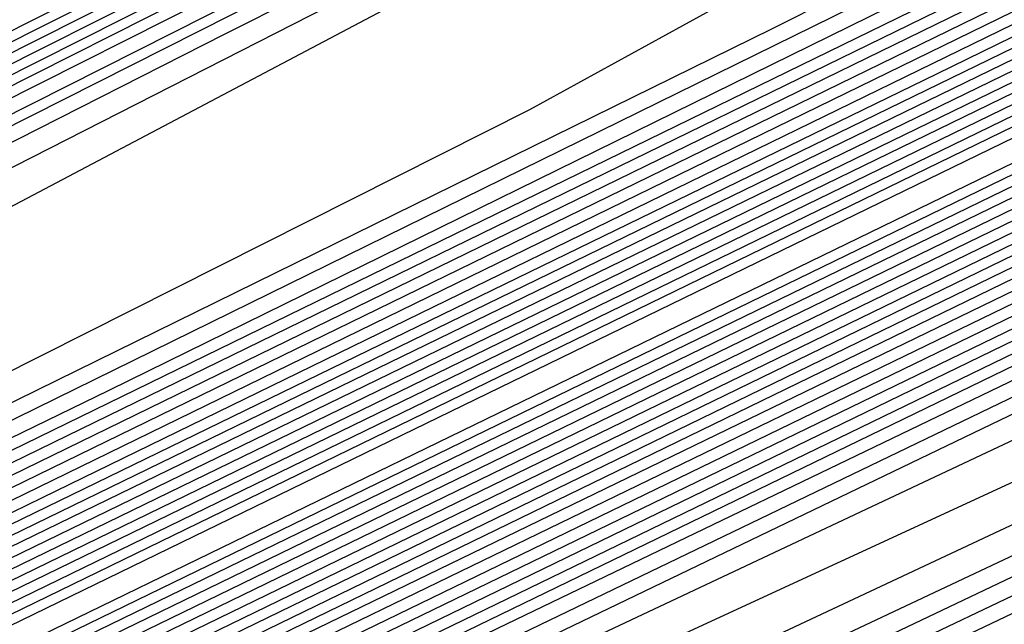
# Model space of a CAD drawing. Extents: x 3249832 to 3255657, y 13789405 to 13793316.
# Tile 482 of 656: x 3254735.179 to 3254736.616, y 13790597.115 to 13790597.997. Entities that reach past the tile are written whole.
import ezdxf

# ---------------------------------------------------------------- set-up
doc = ezdxf.new("R2010")
doc.units = 0
doc.header["$LTSCALE"] = 100
doc.header["$MEASUREMENT"] = 0
for name, color, linetype in [('GRATIO_CON', 10, 'CONTINUOUS'), ('GRATIO_ICON', 7, 'CONTINUOUS'), ('TARGETS_EAST', 7, 'CONTINUOUS')]:
    doc.layers.add(name, color=color, linetype=linetype)

# ---------------------------------------------------------------- blocks, each defined once
blk = doc.blocks.new('Gratio_032316_contours')
at = {"layer": 'GRATIO_CON', "color": 1, "linetype": 'Continuous', "flags": 128}
for points in [[(3254642.139, 13790551.7053), (3254660.6124, 13790560.6687), (3254682.3072, 13790571.2723), (3254700.7352, 13790580.305), (3254711.0317, 13790585.3564), (3254714.825, 13790587.2199), (3254715.3665, 13790587.4896), (3254715.3659, 13790587.4937), (3254715.3657, 13790587.4969), (3254715.3666, 13790587.4975), (3254715.9081, 13790587.7572), (3254719.6861, 13790589.589), (3254729.9352, 13790594.5687), (3254748.2689, 13790603.4881), (3254769.8147, 13790614.0012), (3254788.079, 13790622.9777)], [(3254643.9573, 13790552.6097), (3254661.9705, 13790561.3498), (3254683.1246, 13790571.6892), (3254701.0934, 13790580.4969), (3254711.1333, 13790585.4226), (3254714.8321, 13790587.2398), (3254715.3601, 13790587.5029), (3254715.3596, 13790587.5069), (3254715.3595, 13790587.5098), (3254715.3603, 13790587.5104), (3254715.8805, 13790587.7597), (3254719.5093, 13790589.5191), (3254729.3537, 13790594.3022), (3254746.9632, 13790602.8693), (3254767.6581, 13790612.9672), (3254785.2011, 13790621.5892)], [(3254645.7757, 13790553.5142), (3254663.3285, 13790562.0309), (3254683.9419, 13790572.1067), (3254701.4513, 13790580.6909), (3254711.2342, 13790585.4933), (3254714.8385, 13790587.2659), (3254715.3542, 13790587.5212), (3254715.853, 13790587.7617), (3254719.3325, 13790589.4492), (3254728.7721, 13790594.0356), (3254745.6576, 13790602.2505), (3254765.5015, 13790611.9331), (3254782.3232, 13790620.2006)], [(3254647.5941, 13790554.4186), (3254664.6865, 13790562.712), (3254684.7593, 13790572.5235), (3254701.8095, 13790580.8826), (3254711.336, 13790585.5591), (3254714.8458, 13790587.2852), (3254715.348, 13790587.5339), (3254715.8254, 13790587.7641), (3254719.1557, 13790589.3793), (3254728.1905, 13790593.7691), (3254744.3519, 13790601.6317), (3254763.3449, 13790610.8991), (3254779.4453, 13790618.8121)], [(3254651.2308, 13790556.2274), (3254667.4026, 13790564.0741), (3254686.3942, 13790573.3572), (3254702.526, 13790581.266), (3254711.5395, 13790585.6907), (3254714.8603, 13790587.3239), (3254715.3355, 13790587.5594), (3254715.7702, 13790587.7691), (3254718.8022, 13790589.2396), (3254727.0274, 13790593.236), (3254741.7406, 13790600.3941), (3254759.0318, 13790608.8311), (3254773.6894, 13790616.035)], [(3254653.0492, 13790557.1319), (3254668.7606, 13790564.7552), (3254687.2116, 13790573.774), (3254702.8843, 13790581.4577), (3254711.6412, 13790585.7564), (3254714.8676, 13790587.3433), (3254715.3293, 13790587.5721), (3254715.7426, 13790587.7716), (3254718.6254, 13790589.1697), (3254726.4458, 13790592.9695), (3254740.435, 13790599.7753), (3254756.8752, 13790607.7971), (3254770.8115, 13790614.6465), (3254778.5294, 13790618.5309)], [(3254646.2517, 13790553.9528), (3254654.8675, 13790558.0363), (3254670.1186, 13790565.4362), (3254688.0291, 13790574.1908), (3254703.2426, 13790581.6494), (3254711.743, 13790585.8222), (3254714.8749, 13790587.3627), (3254715.3231, 13790587.5848), (3254715.7151, 13790587.774), (3254718.4486, 13790589.0998), (3254725.8643, 13790592.703), (3254739.1294, 13790599.1565), (3254754.7186, 13790606.7631), (3254767.9336, 13790613.258), (3254775.252, 13790616.9413)], [(3254648.3232, 13790554.9771), (3254656.6859, 13790558.9407), (3254671.4766, 13790566.1173), (3254688.8465, 13790574.6076), (3254703.6008, 13790581.8411), (3254711.8447, 13790585.888), (3254714.8821, 13790587.382), (3254715.3169, 13790587.5976), (3254715.6875, 13790587.7765), (3254718.2718, 13790589.03), (3254725.2827, 13790592.4364), (3254737.8237, 13790598.5377), (3254752.562, 13790605.7291), (3254765.0557, 13790611.8694), (3254771.9746, 13790615.3518)], [(3254652.466, 13790557.0257), (3254660.3226, 13790560.7496), (3254674.1927, 13790567.4794), (3254690.4813, 13790575.4413), (3254704.3173, 13790582.2246), (3254712.0482, 13790586.0196), (3254714.8967, 13790587.4207), (3254715.3044, 13790587.623), (3254715.6323, 13790587.7815), (3254717.9183, 13790588.8903), (3254724.1196, 13790591.9033), (3254735.2124, 13790597.3001), (3254748.2489, 13790603.6611), (3254759.2998, 13790609.0924), (3254765.4198, 13790612.1726), (3254767.5973, 13790613.3706), (3254767.8046, 13790613.628), (3254767.8447, 13790613.807), (3254768.8446, 13790614.4523), (3254771.7623, 13790616.0293)], [(3254651.241, 13790556.5836), (3254654.5375, 13790558.0501), (3254662.141, 13790561.654), (3254675.5507, 13790568.1605), (3254691.2988, 13790575.8581), (3254704.6756, 13790582.4163), (3254712.1499, 13790586.0854), (3254714.904, 13790587.4401), (3254715.2982, 13790587.6357), (3254715.6047, 13790587.7839), (3254717.7415, 13790588.8204), (3254723.538, 13790591.6368), (3254733.9068, 13790596.6813), (3254746.0923, 13790602.627), (3254756.4219, 13790607.7038), (3254762.1424, 13790610.583), (3254764.1778, 13790611.7028), (3254764.3715, 13790611.9434), (3254764.4337, 13790612.1232), (3254765.5415, 13790612.8137), (3254768.7386, 13790614.5249), (3254774.566, 13790617.5186)], [(3254651.548, 13790556.8702), (3254653.3699, 13790557.6315), (3254656.6089, 13790559.0744), (3254663.9594, 13790562.5584), (3254676.9087, 13790568.8416), (3254692.1162, 13790576.2749), (3254705.0338, 13790582.608), (3254712.2517, 13790586.1512), (3254714.9112, 13790587.4594), (3254715.292, 13790587.6484), (3254715.5771, 13790587.7864), (3254717.5647, 13790588.7505), (3254722.9564, 13790591.3703), (3254732.6011, 13790596.0625), (3254743.9357, 13790601.593), (3254753.544, 13790606.3153), (3254758.865, 13790608.9934), (3254760.7582, 13790610.035), (3254760.9385, 13790610.2589), (3254761.0228, 13790610.4394), (3254762.2384, 13790611.1751), (3254765.7149, 13790613.0205), (3254772.0375, 13790616.2604)], [(3254678.2668, 13790569.5227), (3254692.9336, 13790576.6918), (3254705.3921, 13790582.7997), (3254712.3534, 13790586.217), (3254714.9185, 13790587.4788), (3254715.2858, 13790587.6612), (3254715.5496, 13790587.7889), (3254717.3879, 13790588.6807), (3254722.3749, 13790591.1037), (3254731.2955, 13790595.4436), (3254741.7791, 13790600.559), (3254750.666, 13790604.9267), (3254755.5876, 13790607.4038), (3254757.3387, 13790608.3672), (3254757.5054, 13790608.5743), (3254757.6118, 13790608.7556), (3254758.9353, 13790609.5366), (3254762.6912, 13790611.5161), (3254769.509, 13790615.0021), (3254777.6739, 13790619.1394)], [(3254680.9828, 13790570.8848), (3254694.5684, 13790577.5253), (3254706.1082, 13790583.1826), (3254712.556, 13790586.3474), (3254714.9315, 13790587.5159), (3254715.271, 13790587.6858), (3254715.2714, 13790587.6881), (3254715.2722, 13790587.6892), (3254715.2732, 13790587.689), (3254715.4944, 13790587.7945), (3254717.0344, 13790588.541), (3254721.2117, 13790590.5707), (3254728.6842, 13790594.206), (3254737.4659, 13790598.491), (3254744.9102, 13790602.1497), (3254749.0328, 13790604.2246), (3254750.4996, 13790605.0316), (3254750.6393, 13790605.2051), (3254750.7899, 13790605.388), (3254752.329, 13790606.2594), (3254756.6438, 13790608.5072), (3254764.4521, 13790612.4857), (3254773.7947, 13790617.2146)], [(3254682.3408, 13790571.5658), (3254695.3858, 13790577.9421), (3254706.4664, 13790583.3743), (3254712.6576, 13790586.4132), (3254714.9386, 13790587.5352), (3254715.2646, 13790587.6983), (3254715.2651, 13790587.7006), (3254715.2659, 13790587.7017), (3254715.267, 13790587.7016), (3254715.4668, 13790587.797), (3254716.8576, 13790588.4711), (3254720.6302, 13790590.3041), (3254727.3786, 13790593.5872), (3254735.3094, 13790597.457), (3254742.0323, 13790600.7611), (3254745.7554, 13790602.635), (3254747.0801, 13790603.3639), (3254747.2062, 13790603.5205), (3254747.379, 13790603.7042), (3254749.0259, 13790604.6209), (3254753.6201, 13790607.0028), (3254761.9237, 13790611.2275), (3254771.8551, 13790616.2521)], [(3254683.6989, 13790572.2469), (3254696.2032, 13790578.3589), (3254706.8246, 13790583.566), (3254712.7593, 13790586.4789), (3254714.9457, 13790587.5545), (3254715.2583, 13790587.7108), (3254715.2588, 13790587.7131), (3254715.2597, 13790587.7142), (3254715.2608, 13790587.7142), (3254715.4392, 13790587.7994), (3254716.6808, 13790588.4013), (3254720.0486, 13790590.0376), (3254726.0729, 13790592.9684), (3254733.1528, 13790596.423), (3254739.1543, 13790599.3726), (3254742.478, 13790601.0454), (3254743.6606, 13790601.6961), (3254743.7731, 13790601.8359), (3254743.968, 13790602.0204), (3254745.7228, 13790602.9823), (3254750.5964, 13790605.4984), (3254759.3952, 13790609.9692), (3254769.9155, 13790615.2897), (3254779.2011, 13790619.9784)], [(3254685.0569, 13790572.928), (3254697.0206, 13790578.7757), (3254707.1829, 13790583.7577), (3254712.8609, 13790586.5447), (3254714.9528, 13790587.5738), (3254715.2519, 13790587.7234), (3254715.2526, 13790587.7256), (3254715.2535, 13790587.7267), (3254715.2546, 13790587.7269), (3254715.4116, 13790587.8019), (3254716.504, 13790588.3314), (3254719.4671, 13790589.7711), (3254724.7673, 13790592.3496), (3254730.9962, 13790595.389), (3254736.2764, 13790597.9841), (3254739.2006, 13790599.4558), (3254740.241, 13790600.0283), (3254740.3401, 13790600.1513), (3254740.5571, 13790600.3366), (3254742.4197, 13790601.3437), (3254747.5727, 13790603.994), (3254756.8668, 13790608.711), (3254767.9759, 13790614.3273), (3254777.7802, 13790619.2776)], [(3254687.7729, 13790574.2901), (3254698.6554, 13790579.6094), (3254707.8993, 13790584.1411), (3254713.0642, 13790586.6762), (3254714.9671, 13790587.6123), (3254715.2393, 13790587.7484), (3254715.24, 13790587.7505), (3254715.241, 13790587.7518), (3254715.2422, 13790587.7521), (3254715.3565, 13790587.8068), (3254716.1504, 13790588.1917), (3254718.3039, 13790589.238), (3254722.156, 13790591.112), (3254726.683, 13790593.3209), (3254730.5206, 13790595.207), (3254732.6458, 13790596.2766), (3254733.4019, 13790596.6927), (3254733.4739, 13790596.7821), (3254733.7351, 13790596.969), (3254735.8135, 13790598.0666), (3254741.5253, 13790600.9852), (3254751.8099, 13790606.1945), (3254764.0967, 13790612.4024), (3254774.9383, 13790617.8759)], [(3254689.131, 13790574.9712), (3254699.4729, 13790580.0262), (3254708.2575, 13790584.3328), (3254713.1658, 13790586.742), (3254714.9742, 13790587.6316), (3254715.2329, 13790587.761), (3254715.2337, 13790587.763), (3254715.2348, 13790587.7643), (3254715.2359, 13790587.7648), (3254715.3289, 13790587.8092), (3254715.9737, 13790588.1218), (3254717.7224, 13790588.9714), (3254720.8504, 13790590.4932), (3254724.5264, 13790592.2869), (3254727.6426, 13790593.8185), (3254729.3684, 13790594.687), (3254729.9824, 13790595.0249), (3254730.0409, 13790595.0975), (3254730.3242, 13790595.2852), (3254732.5104, 13790596.428), (3254738.5016, 13790599.4807), (3254749.2814, 13790604.9363), (3254762.1571, 13790611.44), (3254773.5174, 13790617.1751)], [(3254690.489, 13790575.6522), (3254700.2903, 13790580.443), (3254708.6157, 13790584.5245), (3254713.2674, 13790586.8077), (3254714.9813, 13790587.6509), (3254715.2266, 13790587.7735), (3254715.2275, 13790587.7755), (3254715.2286, 13790587.7768), (3254715.2297, 13790587.7774), (3254715.3013, 13790587.8117), (3254715.7969, 13790588.0519), (3254717.1408, 13790588.7049), (3254719.5447, 13790589.8744), (3254722.3699, 13790591.2529), (3254724.7647, 13790592.4299), (3254726.091, 13790593.0974), (3254726.5629, 13790593.3571), (3254726.6078, 13790593.4129), (3254726.9132, 13790593.6014), (3254729.2072, 13790594.7894), (3254735.4779, 13790597.9763), (3254746.753, 13790603.6781), (3254760.2175, 13790610.4776), (3254772.0965, 13790616.4743)], [(3254691.847, 13790576.3333), (3254701.1077, 13790580.8598), (3254708.9739, 13790584.7162), (3254713.3691, 13790586.8735), (3254714.9885, 13790587.6701), (3254715.2202, 13790587.7861), (3254715.2212, 13790587.788), (3254715.2224, 13790587.7893), (3254715.2235, 13790587.79), (3254715.2737, 13790587.8141), (3254715.6201, 13790587.9821), (3254716.5592, 13790588.4384), (3254718.2391, 13790589.2556), (3254720.2133, 13790590.2189), (3254721.8868, 13790591.0414), (3254722.8136, 13790591.5079), (3254723.1433, 13790591.6893), (3254723.1747, 13790591.7283), (3254723.5023, 13790591.9176), (3254725.9041, 13790593.1509), (3254732.4543, 13790596.4719), (3254744.2245, 13790602.4199), (3254758.2779, 13790609.5152)], [(3254687.5981, 13790574.316), (3254694.5631, 13790577.6954), (3254702.7425, 13790581.6935), (3254709.6903, 13790585.0996), (3254713.5723, 13790587.005), (3254715.0027, 13790587.7087), (3254715.2076, 13790587.8111), (3254715.2155, 13790587.8162), (3254715.2646, 13790587.8408), (3254715.3952, 13790587.9046), (3254715.6275, 13790588.0179), (3254715.8997, 13790588.1512), (3254716.1297, 13790588.2654), (3254716.6303, 13790588.5199), (3254719.2939, 13790589.8681), (3254726.4082, 13790593.462), (3254739.168, 13790599.9031), (3254754.3988, 13790607.5903), (3254767.8337, 13790614.3719), (3254776.2164, 13790618.6078)], [(3254651.0069, 13790556.9616), (3254655.5123, 13790559.1072), (3254661.3217, 13790561.894), (3254668.1197, 13790565.1602), (3254674.8023, 13790568.3631), (3254680.0684, 13790570.8643), (3254683.1747, 13790572.3015), (3254685.6089, 13790573.4148), (3254689.4165, 13790575.2204), (3254695.9211, 13790578.3765), (3254703.5599, 13790582.1103), (3254710.0485, 13790585.2913), (3254713.674, 13790587.0708), (3254715.0098, 13790587.728), (3254715.2012, 13790587.8237), (3254715.5767, 13790588.0145), (3254718.1988, 13790589.3384), (3254725.3135, 13790592.9288), (3254738.0825, 13790599.3724), (3254753.3307, 13790607.0675), (3254766.7985, 13790613.8657), (3254775.2332, 13790618.1281)], [(3254651.9652, 13790557.4392), (3254656.6382, 13790559.6653), (3254662.6638, 13790562.5558), (3254669.7147, 13790565.9438), (3254676.6453, 13790569.2668), (3254682.1055, 13790571.8639), (3254685.3036, 13790573.3493), (3254687.6804, 13790574.4392), (3254691.2349, 13790576.1249), (3254697.2791, 13790579.0576), (3254704.3773, 13790582.5271), (3254710.4067, 13790585.483), (3254713.7756, 13790587.1366), (3254715.0169, 13790587.7472), (3254715.1948, 13790587.8363), (3254715.5637, 13790588.0238), (3254718.1399, 13790589.3246), (3254725.1298, 13790592.8522), (3254737.6771, 13790599.1838), (3254752.6727, 13790606.7516), (3254765.9448, 13790613.4511), (3254774.3039, 13790617.6754)], [(3254652.9236, 13790557.9168), (3254657.7641, 13790560.2233), (3254664.0059, 13790563.2177), (3254671.3097, 13790566.7274), (3254678.4883, 13790570.1706), (3254684.1427, 13790572.8635), (3254687.4325, 13790574.3972), (3254689.7518, 13790575.4635), (3254693.0532, 13790577.0293), (3254698.6371, 13790579.7386), (3254705.1948, 13790582.9439), (3254710.7649, 13790585.6747), (3254713.8772, 13790587.2023), (3254715.024, 13790587.7665), (3254715.1884, 13790587.8489), (3254715.5508, 13790588.0331), (3254718.0809, 13790589.3107), (3254724.9462, 13790592.7755), (3254737.2717, 13790598.9953), (3254752.0148, 13790606.4357), (3254765.0911, 13790613.0365), (3254773.3746, 13790617.2228)], [(3254651.3, 13790557.2133), (3254654.8403, 13790558.872), (3254660.0158, 13790561.3394), (3254666.6901, 13790564.5414), (3254674.4997, 13790568.2945), (3254682.1743, 13790571.9781), (3254688.2171, 13790574.8626), (3254691.6904, 13790576.4929), (3254693.8947, 13790577.5121), (3254696.69, 13790578.8381), (3254701.3532, 13790581.1008), (3254706.8296, 13790583.7776), (3254711.4814, 13790586.0581), (3254714.0805, 13790587.3339), (3254715.0382, 13790587.8051), (3254715.1756, 13790587.8741), (3254715.5248, 13790588.0517), (3254717.9631, 13790589.2831), (3254724.5788, 13790592.6221), (3254736.4608, 13790598.6182), (3254750.699, 13790605.8039), (3254763.3837, 13790612.2073), (3254771.5159, 13790616.3175)], [(3254652.1439, 13790557.6356), (3254655.7986, 13790559.3495), (3254661.1417, 13790561.8975), (3254668.0321, 13790565.2032), (3254676.0946, 13790569.078), (3254684.0173, 13790572.8819), (3254690.2542, 13790575.8622), (3254693.8193, 13790577.5407), (3254695.9661, 13790578.5364), (3254698.5083, 13790579.7426), (3254702.7112, 13790581.7819), (3254707.647, 13790584.1944), (3254711.8396, 13790586.2498), (3254714.1821, 13790587.3996), (3254715.0454, 13790587.8244), (3254715.1692, 13790587.8867), (3254715.5119, 13790588.061), (3254717.9042, 13790589.2693), (3254724.3952, 13790592.5454), (3254736.0554, 13790598.4297), (3254750.0411, 13790605.488), (3254762.53, 13790611.7927), (3254770.5866, 13790615.8649), (3254774.8217, 13790618.021)]]:
    blk.add_lwpolyline(points, dxfattribs=at)
at = {"layer": 'GRATIO_CON', "color": 5, "linetype": 'Continuous', "flags": 128}
for points in [[(3254645.4599, 13790553.036), (3254663.069, 13790561.7623), (3254683.7862, 13790571.9554), (3254701.3959, 13790580.5965), (3254711.2365, 13790585.4241), (3254714.8618, 13790587.205), (3254715.3792, 13790587.4629), (3254715.3785, 13790587.4674), (3254715.3782, 13790587.4709), (3254715.379, 13790587.4719), (3254715.9133, 13790587.7279), (3254719.64, 13790589.5343), (3254729.7495, 13790594.4457), (3254747.8375, 13790603.2357), (3254769.1201, 13790613.5531), (3254787.2186, 13790622.2657)], [(3254649.9599, 13790555.2348), (3254666.4373, 13790563.4004), (3254685.823, 13790572.9383), (3254702.301, 13790581.0241), (3254711.5092, 13790585.5415), (3254714.9015, 13790587.208), (3254715.3856, 13790587.4496), (3254715.3848, 13790587.4542), (3254715.3844, 13790587.458), (3254715.3852, 13790587.4591), (3254715.9013, 13790587.7061), (3254719.4996, 13790589.4499), (3254729.2606, 13790594.1916), (3254746.7248, 13790602.6782), (3254767.2733, 13790612.6396), (3254784.7474, 13790621.0516)], [(3254645.8078, 13790553.0477), (3254654.4599, 13790557.4337), (3254669.8056, 13790565.0385), (3254687.8597, 13790573.9222), (3254703.2055, 13790581.4548), (3254711.7805, 13790585.6657), (3254714.9395, 13790587.2206), (3254715.3915, 13790587.4448), (3254715.8892, 13790587.6839), (3254719.3592, 13790589.3654), (3254728.7717, 13790593.9374), (3254745.612, 13790602.1206), (3254765.4264, 13790611.7261), (3254782.2763, 13790619.8376)], [(3254650.9146, 13790555.5543), (3254658.9599, 13790559.6325), (3254673.1739, 13790566.6765), (3254689.8966, 13790574.9051), (3254704.1107, 13790581.8824), (3254712.0533, 13790585.783), (3254714.9794, 13790587.2235), (3254715.3982, 13790587.4313), (3254715.8776, 13790587.6614), (3254719.2191, 13790589.2805), (3254728.2829, 13790593.683), (3254744.4993, 13790601.563), (3254763.5796, 13790610.8126), (3254779.8051, 13790618.6235)], [(3254649.0895, 13790554.2614), (3254654.3182, 13790556.9458), (3254657.5919, 13790558.6919), (3254661.1283, 13790560.5677), (3254667.9599, 13790564.0302), (3254679.9106, 13790569.9526), (3254693.9704, 13790576.8709), (3254705.921, 13790582.737), (3254712.5988, 13790586.0165), (3254715.0585, 13790587.2285), (3254715.4093, 13790587.4057), (3254715.4091, 13790587.4086), (3254715.4097, 13790587.4091), (3254715.4114, 13790587.4072), (3254715.8544, 13790587.617), (3254718.939, 13790589.1106), (3254727.3053, 13790593.1741), (3254742.2739, 13790600.4477), (3254759.8859, 13790608.9855), (3254774.8628, 13790616.1954)], [(3254652.9316, 13790556.1611), (3254659.0279, 13790559.2737), (3254662.7531, 13790561.2358), (3254666.2352, 13790563.0744), (3254672.4599, 13790566.2291), (3254683.2789, 13790571.5906), (3254696.0073, 13790577.8537), (3254706.8262, 13790583.1644), (3254712.8717, 13790586.1333), (3254715.0984, 13790587.2306), (3254715.416, 13790587.3911), (3254715.416, 13790587.3939), (3254715.4167, 13790587.3946), (3254715.4184, 13790587.393), (3254715.843, 13790587.5942), (3254718.799, 13790589.0255), (3254726.8166, 13790592.9197), (3254741.1612, 13790599.8901), (3254758.039, 13790608.072), (3254772.3917, 13790614.9813)], [(3254648.5889, 13790553.912), (3254656.7738, 13790558.0608), (3254663.7375, 13790561.6017), (3254667.9142, 13790563.7796), (3254671.342, 13790565.581), (3254676.9599, 13790568.4279), (3254686.6472, 13790573.2286), (3254698.0442, 13790578.8366), (3254707.7315, 13790583.5918), (3254713.1445, 13790586.2502), (3254715.1383, 13790587.2327), (3254715.4228, 13790587.3765), (3254715.4229, 13790587.3793), (3254715.4236, 13790587.3802), (3254715.4253, 13790587.3788), (3254715.8315, 13790587.5713), (3254718.659, 13790588.9404), (3254726.3278, 13790592.6653), (3254740.0485, 13790599.3324), (3254756.1922, 13790607.1585), (3254769.9205, 13790613.7673), (3254777.6832, 13790617.4194)], [(3254651.4104, 13790555.3035), (3254660.616, 13790559.9605), (3254668.4472, 13790563.9297), (3254673.0754, 13790566.3235), (3254676.4489, 13790568.0877), (3254681.4599, 13790570.6267), (3254690.0155, 13790574.8666), (3254700.0811, 13790579.8195), (3254708.6367, 13790584.0191), (3254713.4173, 13790586.367), (3254715.1783, 13790587.2348), (3254715.4296, 13790587.362), (3254715.4297, 13790587.3647), (3254715.4306, 13790587.3657), (3254715.4323, 13790587.3646), (3254715.8201, 13790587.5485), (3254718.5189, 13790588.8554), (3254725.8391, 13790592.4108), (3254738.9357, 13790598.7748), (3254754.3453, 13790606.2449), (3254767.4494, 13790612.5532), (3254774.8722, 13790616.0455)], [(3254647.5106, 13790553.2224), (3254657.0534, 13790558.0863), (3254668.3003, 13790563.7598), (3254677.8665, 13790568.5857), (3254683.3978, 13790571.4112), (3254686.6626, 13790573.101), (3254690.46, 13790575.0244), (3254696.7522, 13790578.1426), (3254704.1549, 13790581.7852), (3254710.4471, 13790584.8739), (3254713.963, 13790586.6006), (3254715.2582, 13790587.2389), (3254715.4431, 13790587.3328), (3254715.4435, 13790587.3354), (3254715.4445, 13790587.3367), (3254715.4462, 13790587.3361), (3254715.7971, 13790587.5028), (3254718.2389, 13790588.6852), (3254724.8615, 13790591.9019), (3254736.7103, 13790597.6595), (3254750.6516, 13790604.4179), (3254762.5071, 13790610.1251), (3254769.2501, 13790613.2977), (3254772.4608, 13790614.7267)], [(3254691.7695, 13790575.6077), (3254694.96, 13790577.2233), (3254700.1205, 13790579.7806), (3254706.1918, 13790582.7681), (3254711.3523, 13790585.3012), (3254714.2359, 13790586.7174), (3254715.2981, 13790587.241), (3254715.4499, 13790587.3183), (3254715.4504, 13790587.3208), (3254715.4515, 13790587.3223), (3254715.4532, 13790587.3219), (3254715.7857, 13790587.4799), (3254718.0989, 13790588.6002), (3254724.3728, 13790591.6475), (3254735.5976, 13790597.1019), (3254748.8048, 13790603.5044), (3254760.036, 13790608.911), (3254766.439, 13790611.9238), (3254769.587, 13790613.3281), (3254772.1591, 13790614.4553)], [(3254687.2858, 13790573.2417), (3254693.7202, 13790576.4989), (3254696.8763, 13790578.1144), (3254699.46, 13790579.4221), (3254703.4888, 13790581.4187), (3254708.2287, 13790583.751), (3254712.2575, 13790585.7286), (3254714.5087, 13790586.8342), (3254715.338, 13790587.2431), (3254715.4567, 13790587.3037), (3254715.4573, 13790587.3062), (3254715.4584, 13790587.3078), (3254715.4602, 13790587.3077), (3254715.7742, 13790587.4571), (3254717.9589, 13790588.5151), (3254723.884, 13790591.393), (3254734.4849, 13790596.5443), (3254746.9579, 13790602.5908), (3254757.5648, 13790607.6969), (3254763.628, 13790610.5499), (3254766.7132, 13790611.9296), (3254769.4468, 13790613.139), (3254773.8018, 13790615.1582)], [(3254691.9954, 13790575.5697), (3254698.8813, 13790579.0427), (3254701.9832, 13790580.621), (3254703.96, 13790581.621), (3254706.8571, 13790583.0567), (3254710.2655, 13790584.7338), (3254713.1627, 13790586.1559), (3254714.7816, 13790586.951), (3254715.378, 13790587.2452), (3254715.4634, 13790587.2891), (3254715.4641, 13790587.2915), (3254715.4654, 13790587.2933), (3254715.4671, 13790587.2935), (3254715.7628, 13790587.4342), (3254717.8189, 13790588.43), (3254723.3953, 13790591.1386), (3254733.3722, 13790595.9866), (3254745.1111, 13790601.6773), (3254755.0937, 13790606.4829), (3254760.817, 13790609.176), (3254763.8393, 13790610.531), (3254766.7345, 13790611.8227), (3254771.4153, 13790614)], [(3254687.5111, 13790573.2582), (3254701.4147, 13790580.2257), (3254709.2037, 13790584.1304), (3254712.1969, 13790585.6344), (3254712.96, 13790586.0188), (3254713.5937, 13790586.3332), (3254714.3394, 13790586.7008), (3254714.9737, 13790587.0132), (3254715.3288, 13790587.1891), (3254715.4606, 13790587.2552), (3254715.4811, 13790587.2651), (3254715.7399, 13790587.3885), (3254717.5388, 13790588.2599), (3254722.4177, 13790590.6297), (3254731.1468, 13790594.8713), (3254741.4174, 13790599.8502), (3254750.1514, 13790604.0547), (3254755.1949, 13790606.4282), (3254758.0917, 13790607.7338), (3254761.31, 13790609.19), (3254766.6422, 13790611.6836), (3254773.1773, 13790614.7751)], [(3254650.9017, 13790554.6653), (3254658.8371, 13790558.7771), (3254673.0892, 13790565.9887), (3254689.8746, 13790574.4203), (3254704.1484, 13790581.5711), (3254712.1263, 13790585.5666), (3254715.0665, 13790587.04), (3254715.4881, 13790587.251), (3254715.7284, 13790587.3657), (3254717.3988, 13790588.1749), (3254721.929, 13790590.3752), (3254730.0341, 13790594.3137), (3254739.5705, 13790598.9367), (3254747.6802, 13790602.8407), (3254752.3838, 13790605.0543), (3254755.2179, 13790606.3353), (3254758.5977, 13790607.8737), (3254764.2556, 13790610.5253), (3254771.1907, 13790613.8082)], [(3254652.1037, 13790555.2502), (3254659.8925, 13790559.2859), (3254673.8812, 13790566.3638), (3254690.3563, 13790574.639), (3254704.3657, 13790581.6567), (3254712.195, 13790585.5772), (3254715.0794, 13790587.0229), (3254715.4916, 13790587.2315), (3254715.4923, 13790587.2341), (3254715.4936, 13790587.2363), (3254715.4952, 13790587.2371), (3254715.717, 13790587.343), (3254717.2588, 13790588.0898), (3254721.4402, 13790590.1208), (3254728.9214, 13790593.7561), (3254737.7237, 13790598.0232), (3254745.2091, 13790601.6266), (3254749.5728, 13790603.6804), (3254752.344, 13790604.9367), (3254755.8855, 13790606.5574), (3254761.8691, 13790609.3671), (3254769.2041, 13790612.8413), (3254776.1088, 13790616.118)], [(3254650.5295, 13790554.2765), (3254653.3056, 13790555.8352), (3254660.9478, 13790559.7949), (3254674.6731, 13790566.7396), (3254690.838, 13790574.8591), (3254704.5835, 13790581.7451), (3254712.2651, 13790585.5926), (3254715.0949, 13790587.012), (3254715.4992, 13790587.2173), (3254715.4997, 13790587.2202), (3254715.5008, 13790587.2224), (3254715.5022, 13790587.2231), (3254715.7056, 13790587.3202), (3254717.1188, 13790588.0047), (3254720.9515, 13790589.8664), (3254727.8087, 13790593.1984), (3254735.8769, 13790597.1097), (3254742.7379, 13790600.4126), (3254746.7617, 13790602.3065), (3254749.4702, 13790603.5381), (3254753.1732, 13790605.2411), (3254759.4825, 13790608.2089), (3254767.2174, 13790611.8744), (3254774.4989, 13790615.3301)], [(3254653.0399, 13790555.5064), (3254655.7096, 13790557.0052), (3254663.0585, 13790560.8129), (3254676.257, 13790567.4911), (3254691.8012, 13790575.2992), (3254705.0188, 13790581.9215), (3254712.405, 13790585.6223), (3254715.1255, 13790586.9884), (3254715.5137, 13790587.187), (3254715.5139, 13790587.1907), (3254715.5149, 13790587.1935), (3254715.5162, 13790587.1948), (3254715.6827, 13790587.2745), (3254716.8387, 13790587.8346), (3254719.9739, 13790589.3575), (3254725.5832, 13790592.0832), (3254732.1832, 13790595.2826), (3254737.7956, 13790597.9844), (3254741.1396, 13790599.5586), (3254743.7225, 13790600.741), (3254747.7487, 13790602.6085), (3254754.7095, 13790605.8925), (3254763.2441, 13790609.9406), (3254771.2789, 13790613.7544)], [(3254692.2829, 13790575.5193), (3254705.2366, 13790582.0098), (3254712.4751, 13790585.6374), (3254715.1409, 13790586.9771), (3254715.5211, 13790587.1724), (3254715.5211, 13790587.1764), (3254715.522, 13790587.1793), (3254715.5233, 13790587.1807), (3254715.6712, 13790587.2517), (3254716.6987, 13790587.7496), (3254719.4852, 13790589.103), (3254724.4705, 13790591.5255), (3254730.3363, 13790594.3691), (3254735.3245, 13790596.7704), (3254738.3286, 13790598.1847), (3254740.8487, 13790599.3424), (3254745.0364, 13790601.2922), (3254752.3229, 13790604.7343), (3254761.2575, 13790608.9736), (3254769.6689, 13790612.9665), (3254775.8378, 13790615.8811)], [(3254677.8408, 13790568.2426), (3254692.7645, 13790575.7394), (3254705.4543, 13790582.0981), (3254712.5451, 13790585.6526), (3254715.1564, 13790586.9658), (3254715.5285, 13790587.1578), (3254715.5284, 13790587.1621), (3254715.5291, 13790587.1652), (3254715.5303, 13790587.1667), (3254715.6598, 13790587.2289), (3254716.5587, 13790587.6645), (3254718.9964, 13790588.8486), (3254723.3578, 13790590.9679), (3254728.4895, 13790593.4556), (3254732.8533, 13790595.5563), (3254735.5176, 13790596.8108), (3254737.9749, 13790597.9438), (3254742.3242, 13790599.9759), (3254749.9364, 13790603.5761), (3254759.2708, 13790608.0067), (3254768.0589, 13790612.1786), (3254774.5039, 13790615.224)], [(3254678.6327, 13790568.6184), (3254693.2462, 13790575.9595), (3254705.672, 13790582.1864), (3254712.6152, 13790585.6677), (3254715.1718, 13790586.9544), (3254715.5359, 13790587.1432), (3254715.5356, 13790587.1479), (3254715.5363, 13790587.151), (3254715.5373, 13790587.1526), (3254715.6484, 13790587.2061), (3254716.4187, 13790587.5794), (3254718.5077, 13790588.5941), (3254722.2451, 13790590.4102), (3254726.6426, 13790592.542), (3254730.3822, 13790594.3422), (3254732.7065, 13790595.4369), (3254735.101, 13790596.5452), (3254739.6119, 13790598.6596), (3254747.5498, 13790602.4179), (3254757.2842, 13790607.0398), (3254766.4489, 13790611.3907), (3254773.17, 13790614.5669)], [(3254680.2165, 13790569.3699), (3254694.2095, 13790576.3997), (3254706.1075, 13790582.363), (3254712.7553, 13790585.698), (3254715.2027, 13790586.9318), (3254715.5507, 13790587.114), (3254715.5501, 13790587.1193), (3254715.5505, 13790587.1228), (3254715.5514, 13790587.1245), (3254715.6255, 13790587.1605), (3254716.1386, 13790587.4093), (3254717.5302, 13790588.0852), (3254720.0197, 13790589.295), (3254722.9489, 13790590.715), (3254725.4399, 13790591.9141), (3254727.0844, 13790592.6891), (3254729.3534, 13790593.7481), (3254734.1874, 13790596.027), (3254742.7767, 13790600.1014), (3254753.3109, 13790605.106), (3254763.2289, 13790609.8149), (3254770.5022, 13790613.2526), (3254775.2309, 13790615.445)], [(3254681.0084, 13790569.7457), (3254694.6911, 13790576.6198), (3254706.3252, 13790582.4514), (3254712.8253, 13790585.7131), (3254715.2181, 13790586.9205), (3254715.5581, 13790587.0994), (3254715.5573, 13790587.105), (3254715.5577, 13790587.1086), (3254715.5585, 13790587.1105), (3254715.614, 13790587.1377), (3254715.9986, 13790587.3243), (3254717.0414, 13790587.8308), (3254718.907, 13790588.7373), (3254721.1021, 13790589.8014), (3254722.9687, 13790590.7), (3254724.2734, 13790591.3152), (3254726.4795, 13790592.3495), (3254731.4751, 13790594.7106), (3254740.3902, 13790598.9432), (3254751.3242, 13790604.1391), (3254761.6189, 13790609.027), (3254769.1683, 13790612.5955), (3254774.0756, 13790614.8726)], [(3254681.8003, 13790570.1215), (3254695.1728, 13790576.8399), (3254706.5429, 13790582.5397), (3254712.8954, 13790585.7283), (3254715.2336, 13790586.9092), (3254715.5655, 13790587.0848), (3254715.5646, 13790587.0908), (3254715.5648, 13790587.0945), (3254715.5655, 13790587.0964), (3254715.6026, 13790587.1149), (3254715.8586, 13790587.2392), (3254716.5526, 13790587.5763), (3254717.7943, 13790588.1797), (3254719.2552, 13790588.8879), (3254720.4976, 13790589.486), (3254721.4623, 13790589.9413), (3254723.6057, 13790590.9509), (3254728.7628, 13790593.3943), (3254738.0036, 13790597.785), (3254749.3376, 13790603.1722), (3254760.0089, 13790608.2391), (3254767.8344, 13790611.9384), (3254772.9202, 13790614.3002)]]:
    blk.add_lwpolyline(points, dxfattribs=at)
at = {"layer": 'GRATIO_ICON', "color": 7, "linetype": 'Continuous', "flags": 128}
for points in [[(3254649.4124, 13790555.323), (3254666.0445, 13790563.393), (3254685.5768, 13790572.9403), (3254702.1678, 13790581.0743), (3254711.4377, 13790585.6249), (3254714.8531, 13790587.3046), (3254715.3418, 13790587.5467), (3254715.7978, 13790587.7666), (3254718.979, 13790589.3094), (3254727.609, 13790593.5026), (3254743.0463, 13790601.0129), (3254761.1884, 13790609.8651), (3254776.5674, 13790617.4236)], [(3254650.3946, 13790556.0014), (3254658.5043, 13790559.8452), (3254672.8347, 13790566.7984), (3254689.6639, 13790575.0245), (3254703.9591, 13790582.0328), (3254711.9464, 13790585.9538), (3254714.8894, 13790587.4014), (3254715.3107, 13790587.6103), (3254715.6599, 13790587.779), (3254718.095, 13790588.9601), (3254724.7011, 13790592.1699), (3254736.5181, 13790597.9189), (3254750.4054, 13790604.6951), (3254762.1777, 13790610.4809), (3254768.6972, 13790613.7622), (3254771.0169, 13790615.0384), (3254771.2377, 13790615.3126)], [(3254679.6248, 13790570.2037), (3254693.751, 13790577.1084), (3254705.75, 13790582.9909), (3254712.4544, 13790586.2816), (3254714.9243, 13790587.4967), (3254715.2773, 13790587.6732), (3254715.2777, 13790587.6756), (3254715.2784, 13790587.6767), (3254715.2794, 13790587.6764), (3254715.5219, 13790587.7921), (3254717.2111, 13790588.6109), (3254721.7933, 13790590.8372), (3254729.9899, 13790594.8248), (3254739.6225, 13790599.525), (3254747.7881, 13790603.5382), (3254752.3102, 13790605.8142), (3254753.9192, 13790606.6994), (3254754.0723, 13790606.8897), (3254754.2009, 13790607.0718), (3254755.6321, 13790607.898), (3254759.6675, 13790610.0116), (3254766.9806, 13790613.7439), (3254775.7343, 13790618.177)], [(3254686.4149, 13790573.609), (3254697.838, 13790579.1925), (3254707.5411, 13790583.9494), (3254712.9625, 13790586.6105), (3254714.96, 13790587.593), (3254715.2456, 13790587.7359), (3254715.2463, 13790587.7381), (3254715.2473, 13790587.7393), (3254715.2484, 13790587.7395), (3254715.384, 13790587.8043), (3254716.3272, 13790588.2615), (3254718.8855, 13790589.5045), (3254723.4617, 13790591.7308), (3254728.8396, 13790594.355), (3254733.3985, 13790596.5955), (3254735.9232, 13790597.8662), (3254736.8215, 13790598.3605), (3254736.907, 13790598.4667), (3254737.1461, 13790598.6528), (3254739.1166, 13790599.7051), (3254744.549, 13790602.4896), (3254754.3383, 13790607.4528), (3254766.0363, 13790613.3649), (3254776.3593, 13790618.5768)], [(3254685.7798, 13790573.4116), (3254693.205, 13790577.0144), (3254701.9251, 13790581.2767), (3254709.3321, 13790584.9079), (3254713.4707, 13790586.9393), (3254714.9956, 13790587.6894), (3254715.2139, 13790587.7986), (3254715.2149, 13790587.8005), (3254715.2162, 13790587.8019), (3254715.2173, 13790587.8026), (3254715.2461, 13790587.8166), (3254715.4433, 13790587.9122), (3254715.9777, 13790588.1718), (3254716.9333, 13790588.637), (3254718.0552, 13790589.1862), (3254719.0038, 13790589.6573), (3254719.8847, 13790590.1096), (3254722.5847, 13790591.4891), (3254729.4359, 13790594.9632), (3254741.6976, 13790601.1604), (3254756.3385, 13790608.5526), (3254769.2546, 13790615.0727), (3254777.3138, 13790619.1453)], [(3254650.456, 13790556.7909), (3254653.8819, 13790558.3944), (3254658.8899, 13790560.7814), (3254665.348, 13790563.8795), (3254672.9047, 13790567.5109), (3254680.3313, 13790571.0744), (3254686.1799, 13790573.8631), (3254689.5614, 13790575.445), (3254691.8232, 13790576.4878), (3254694.8716, 13790577.9337), (3254699.9952, 13790580.4197), (3254706.0122, 13790583.3608), (3254711.1231, 13790585.8664), (3254713.9789, 13790587.2681), (3254715.0311, 13790587.7858), (3254715.182, 13790587.8615), (3254715.5378, 13790588.0424), (3254718.022, 13790589.2969), (3254724.7625, 13790592.6988), (3254736.8662, 13790598.8068), (3254751.3569, 13790606.1198), (3254764.2374, 13790612.6219), (3254772.4452, 13790616.7702)], [(3254652.4307, 13790556.1481), (3254656.0215, 13790558.061), (3254663.4599, 13790561.8314), (3254676.5423, 13790568.3146), (3254691.9335, 13790575.888), (3254705.0159, 13790582.3099), (3254712.3263, 13790585.9001), (3254715.0195, 13790587.2261), (3254715.4051, 13790587.4175), (3254715.8661, 13790587.6387), (3254719.079, 13790589.1955), (3254727.7941, 13790593.4286), (3254743.3866, 13790601.0054), (3254761.7327, 13790609.8991), (3254777.334, 13790617.4094)], [(3254645.557, 13790552.2637), (3254654.2319, 13790556.6949), (3254664.4581, 13790561.8601), (3254673.1568, 13790566.2577), (3254678.2366, 13790568.8673), (3254681.5558, 13790570.5944), (3254685.96, 13790572.8256), (3254693.3838, 13790576.5046), (3254702.118, 13790580.8023), (3254709.5419, 13790584.4465), (3254713.6902, 13790586.4838), (3254715.2182, 13790587.2369), (3254715.4363, 13790587.3474), (3254715.4366, 13790587.35), (3254715.4375, 13790587.3512), (3254715.4393, 13790587.3504), (3254715.8086, 13790587.5256), (3254718.3789, 13790588.7703), (3254725.3503, 13790592.1564), (3254737.823, 13790598.2172), (3254752.4985, 13790605.3314), (3254764.9782, 13790611.3391), (3254772.0611, 13790614.6716)], [(3254683.6689, 13790571.3585), (3254696.7051, 13790577.8977), (3254704.0425, 13790581.5866), (3254707.09, 13790583.1278), (3254708.46, 13790583.82), (3254710.2254, 13790584.695), (3254712.3024, 13790585.7173), (3254714.0678, 13790586.5839), (3254715.0544, 13790587.0684), (3254715.4179, 13790587.2476), (3254715.4702, 13790587.2747), (3254715.471, 13790587.2769), (3254715.4723, 13790587.2788), (3254715.4741, 13790587.2793), (3254715.7513, 13790587.4114), (3254717.6788, 13790588.345), (3254722.9065, 13790590.8841), (3254732.2595, 13790595.429), (3254743.2642, 13790600.7638), (3254752.6225, 13790605.2688)], [(3254651.7847, 13790554.8915), (3254654.5076, 13790556.4202), (3254662.0031, 13790560.3039), (3254675.4651, 13790567.1153), (3254691.3196, 13790575.0792), (3254704.8011, 13790581.8331), (3254712.335, 13790585.6071), (3254715.1101, 13790586.9997), (3254715.5062, 13790587.2016), (3254715.5066, 13790587.205), (3254715.5077, 13790587.2076), (3254715.5092, 13790587.2088), (3254715.6941, 13790587.2973), (3254716.9787, 13790587.9197), (3254720.4627, 13790589.6119), (3254726.696, 13790592.6408), (3254734.03, 13790596.1961), (3254740.2668, 13790599.1985), (3254743.9507, 13790600.9325), (3254746.5964, 13790602.1395), (3254750.4609, 13790603.9248), (3254757.096, 13790607.0507), (3254765.2308, 13790610.9075), (3254772.8889, 13790614.5422)], [(3254679.4246, 13790568.9942), (3254693.7278, 13790576.1796), (3254705.8897, 13790582.2747), (3254712.6852, 13790585.6828), (3254715.1872, 13790586.9431), (3254715.5433, 13790587.1286), (3254715.5429, 13790587.1336), (3254715.5434, 13790587.1369), (3254715.5444, 13790587.1386), (3254715.6369, 13790587.1833), (3254716.2787, 13790587.4944), (3254718.0189, 13790588.3397), (3254721.1324, 13790589.8526), (3254724.7958, 13790591.6285), (3254727.911, 13790593.1282), (3254729.8955, 13790594.063), (3254732.2272, 13790595.1466), (3254736.8996, 13790597.3433), (3254745.1633, 13790601.2597), (3254755.2975, 13790606.0729), (3254764.8389, 13790610.6028), (3254771.8361, 13790613.9098)]]:
    blk.add_lwpolyline(points, dxfattribs=at)

msp = doc.modelspace()

# ---------------------------------------------------------------- block references
at = {"layer": 'TARGETS_EAST'}
msp.add_blockref('Gratio_032316_contours', (0, 0), dxfattribs=at)

doc.saveas('drawing.dxf')
